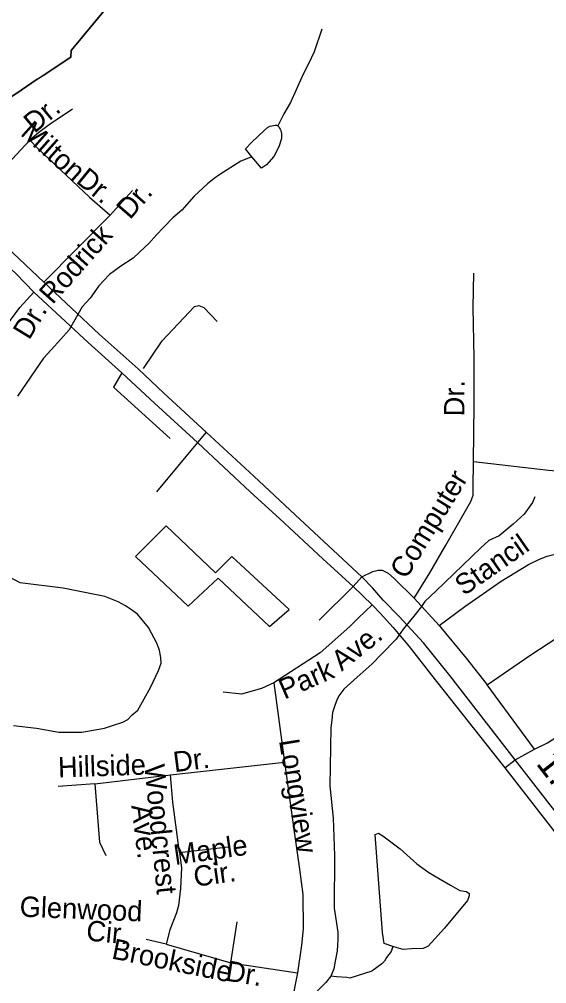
# Model space of a CAD drawing. Extents: x 2082433 to 2279600, y 546599 to 755198.
# Drawn here: x 2186859 to 2189316, y 646633 to 651125 of the extents above; entities that cross this region are included whole.
import ezdxf

# ---------------------------------------------------------------- set-up
doc = ezdxf.new("R2010")
doc.units = 0
for name, color, linetype in [('Exist Boundary Political City Limit New', 7, 'Continuous'), ('Exist Boundary Political Fire Districts', 7, 'Continuous'), ('Exist Cultural Warehouse Building Footprint', 7, 'Continuous'), ('Exist Hydrographic Creek Single Shore', 7, 'Continuous'), ('Exist Hydrographic Misc Water Feature', 7, 'Continuous'), ('Exist Road Non-System Type 51', 7, 'Continuous'), ('Exist Road Non-System Type 51 Label', 7, 'Continuous'), ('Exist Road Primary US Divided Attributed', 7, 'Continuous'), ('Exist Road Primary US Mileage Hundredths English Label', 7, 'Continuous'), ('Map Preparation Boundary City Limit Buffer Line', 7, 'Continuous')]:
    doc.layers.add(name, color=color, linetype=linetype)

msp = doc.modelspace()

# ---------------------------------------------------------------- linework, layer by layer
at = {"layer": 'Exist Boundary Political City Limit New'}
msp.add_lwpolyline([(2186824, 650765.2), (2186867.2, 650794.5), (2186942.5, 650845.6), (2186977.8, 650868.2), (2187098.5, 650949.2), (2187100, 650979.8), (2187754.2, 651769.2)], dxfattribs=at)
at = {"layer": 'Exist Boundary Political Fire Districts'}
msp.add_lwpolyline([(2188479.3, 652641.9), (2187100.1, 650979.9), (2187098.4, 650949.3), (2186946.3, 650848.1), (2186942.6, 650845.6), (2186867.3, 650794.5), (2186824.1, 650765.2), (2186786.8, 650740), (2186710.3, 650688.4), (2186700.4, 650681.8), (2186624.2, 650630.3), (2186595.7, 650610.9), (2186546, 650577.7), (2186539.3, 650573.2), (2186214.5, 650525.1), (2176828.8, 649452.8)], dxfattribs=at)
at = {"layer": 'Exist Cultural Warehouse Building Footprint'}
msp.add_lwpolyline([(2187399.8, 648622.2), (2187645.6, 648391.3), (2187785.3, 648522), (2188025.1, 648297.2), (2188116.1, 648376.2), (2187849, 648622.2), (2187773.1, 648546.3), (2187542.4, 648765)], close=True, dxfattribs=at)
at = {"layer": 'Exist Hydrographic Creek Single Shore'}
msp.add_lwpolyline([(2187942.4, 650484.4), (2187890.8, 650464.2), (2187793.6, 650401.4), (2187767.1, 650383.5), (2187735.5, 650359.1), (2187673.8, 650300.7), (2187616.4, 650236.4), (2187574.6, 650200.1), (2187531.1, 650155.6), (2187497.5, 650121.7), (2187461.8, 650081.2), (2187444, 650063.3), (2187390, 650013), (2187332.2, 649974.7), (2187279.1, 649936.1), (2187252.6, 649908), (2187229.3, 649884), (2187189.7, 649825.5), (2187152, 649785.3), (2187090.4, 649679.1), (2187052.9, 649634.8), (2187007.4, 649586.1), (2186971.5, 649546.2), (2186850.5, 649369.3)], dxfattribs=at)
at = {"layer": 'Exist Hydrographic Misc Water Feature'}
for points in [[(2188268.5, 651078.4), (2188233.2, 650974.2), (2188205.5, 650917.9), (2188181.7, 650870), (2188148.3, 650796), (2188122.9, 650737.8), (2188091.1, 650685.4), (2188063.4, 650629.1)], [(2187942.4, 650484.4), (2187912.3, 650522.2), (2187942, 650552.6), (2187999.8, 650606.7), (2188015.8, 650620.9), (2188025.7, 650627.1), (2188035.3, 650628.9), (2188043.3, 650631), (2188051.5, 650631.3), (2188057.5, 650631.3), (2188063.4, 650629.1)], [(2188063.4, 650629.1), (2188069.8, 650623.3), (2188071.8, 650617.3), (2188074.1, 650613.3), (2188077.8, 650607.5), (2188079.8, 650591.4), (2188079.8, 650569.5), (2188068.5, 650531.4), (2188044.5, 650485.2), (2188011.1, 650446.8), (2187987.1, 650431), (2187942.4, 650484.4)], [(2189260.9, 648900.2), (2189249.4, 648874.3), (2189211.5, 648820.1), (2189160, 648773.5), (2189094.4, 648719.3), (2189046.4, 648696.9), (2189008.9, 648662.5), (2188800.2, 648461.2), (2188748.5, 648413), (2188732.9, 648390.7), (2188697, 648344.5), (2188647.6, 648284.3), (2188614, 648237.9), (2188546.5, 648167.4), (2188503, 648123.2), (2188433.5, 648060.7), (2188371.4, 648004.4), (2188347.6, 647974.3), (2188338, 647954.3), (2188330, 647934), (2188318.1, 647896), (2188314.6, 647860.1), (2188310.7, 647824.2), (2188305, 647554.1), (2188321.6, 647404.4), (2188327.1, 647230.4), (2188326.5, 646984.7), (2188343.5, 646872.6), (2188343.3, 646840.6), (2188341.7, 646812.9), (2188339.8, 646786.8), (2188330.2, 646738.7), (2188324.7, 646702.7), (2188310.9, 646668.7)], [(2186831.1, 647836), (2186939.3, 647822.5), (2187043.7, 647805.1), (2187149.7, 647804.1), (2187255.3, 647822.6), (2187293.4, 647835.1), (2187341.2, 647851.4), (2187364.8, 647863.6), (2187384.7, 647885.8), (2187410.5, 647907.8), (2187470, 648012), (2187507.1, 648092.4), (2187519.2, 648126.3), (2187518.8, 648152.7), (2187512.6, 648184.4), (2187500.5, 648216.3), (2187460.2, 648292.2), (2187409.5, 648353.7), (2187377.3, 648377.3), (2187353.3, 648393.4), (2187319.3, 648411.1), (2187257.1, 648436.8), (2187063, 648475), (2186862.6, 648500), (2186746.2, 648561)], [(2188599.8, 646806.3), (2188558, 646820.3), (2188551.2, 646872.1), (2188516.2, 647327.5), (2188532.2, 647333.6), (2188552.3, 647322.1), (2188632.6, 647260.5), (2188711.2, 647191), (2188767.6, 647151.7), (2188819.6, 647119.9), (2188867.6, 647092.3), (2188911.9, 647066.6), (2188941.9, 647062.9), (2188954.2, 647052.9), (2188954.2, 647042.8), (2188946.4, 647020.8), (2188839.1, 646892.3), (2188763.7, 646807.5), (2188739.9, 646797.3), (2188685.5, 646795), (2188647.8, 646793), (2188603.7, 646804.5), (2188599.8, 646806.3)], [(2188599.8, 646806.3), (2188592, 646782.4), (2188569.9, 646754.5), (2188560.1, 646738.1), (2188548.4, 646726.1), (2188500.6, 646691.9), (2188398.9, 646659), (2188384.9, 646661.2), (2188336.5, 646664.8), (2188310.9, 646668.7)], [(2188310.9, 646668.7), (2188287.1, 646638.2), (2188193.8, 646547.7), (2188156.1, 646523.3), (2188119.8, 646499.2), (2188106.1, 646485.1), (2188064.4, 646467), (2188030.8, 646456.7), (2187942.6, 646428.2), (2187821, 646417.4), (2187745, 646406.6), (2187717.1, 646400.7), (2187700.9, 646400.7), (2187663.4, 646364.2), (2187637.3, 646340.1), (2187623.6, 646324), (2187609.6, 646301.7), (2187591.6, 646277.7), (2187576, 646249.6), (2187565.8, 646237.4), (2187554.1, 646225.3), (2187532.5, 646213.2), (2187466.3, 646188.7), (2187434.5, 646186.6)]]:
    msp.add_lwpolyline(points, dxfattribs=at)
at = {"layer": 'Exist Road Non-System Type 51'}
for p, q in [((2187281.6, 650212.3), (2187386.1, 650327.6)), ((2187281.6, 650212.3), (2186972.9, 649900.3)), ((2187337.2, 649478), (2187297.9, 649411.8)), ((2187297.9, 649411.8), (2187561.1, 649173.1)), ((2187729.7, 649202.6), (2187688.6, 649153.9)), ((2187688.6, 649153.9), (2187498, 648923.4)), ((2188454.6, 648527.6), (2188414.3, 648483.1)), ((2188414.3, 648483.1), (2188256.5, 648327)), ((2188698.7, 648428.2), (2188815.3, 648300.7)), ((2189259, 647725.5), (2189039.2, 648025.3)), ((2189169.5, 647675.5), (2189259, 647725.5)), ((2187563.8, 647606.2), (2188094.5, 647665.2)), ((2189120.8, 647638.6), (2189169.5, 647675.5)), ((2187210.4, 647563.8), (2187563.8, 647606.2)), ((2187210.4, 647563.8), (2187039.6, 647551)), ((2187605.5, 647243.5), (2187831.8, 647271.2)), ((2187844.6, 646729.9), (2187874.5, 646921)), ((2187543.5, 646817.4), (2187449.6, 646838.8)), ((2187844.6, 646729.9), (2188154.3, 646684)), ((2188154.3, 646684), (2188126.5, 646542))]:
    msp.add_line(p, q, dxfattribs=at)
for points in [[(2187106.6, 650706.1), (2186998.1, 650632.9), (2186949.2, 650597.6), (2186907.2, 650562.3)], [(2186907.2, 650562.3), (2186784.4, 650429.4), (2186598.4, 650252.9)], [(2186907.2, 650562.3), (2186943.1, 650524.3), (2187186, 650296.4), (2187281.6, 650212.3)], [(2188975.4, 649065.9), (2188978.1, 649329.1), (2188977.5, 649546.2), (2188974.1, 649782.2), (2188976.1, 649942.3)], [(2186710.4, 649487.8), (2186729.4, 649515), (2186741.6, 649552.9), (2186772.8, 649652), (2186787.8, 649687.3), (2186817.6, 649723.9), (2186862, 649781.9), (2186926.7, 649854.1)], [(2187436.9, 649498.7), (2187525.1, 649627.6), (2187674.4, 649787.7), (2187694.7, 649791.7), (2187717.8, 649782.2), (2187780.2, 649717.1)], [(2188698.7, 648428.2), (2188771.9, 648546.3), (2188845.9, 648675.2), (2188924.6, 648813.5), (2188961.9, 648878.7), (2188972.7, 648908.5), (2188974.1, 648942.4), (2188975.4, 649065.9)], [(2188975.4, 649065.9), (2189324.1, 649025.2), (2189533.7, 649007.6)], [(2188815.3, 648300.7), (2188934.7, 648390.3), (2189104.3, 648508.3), (2189230.5, 648585.6), (2189282, 648610), (2189318.7, 648625), (2189384.5, 648641.2), (2189457.7, 648648), (2189525.6, 648646.7), (2189649, 648633.1), (2189939, 648587.7)], [(2188454.6, 648527.6), (2188506, 648553.1), (2188530.4, 648559.8), (2188549.4, 648558.5), (2188576.6, 648544.9), (2188606.4, 648519.1), (2188698.7, 648428.2)], [(2188503.3, 648398.3), (2188437.6, 648336.2), (2188399.5, 648296.8), (2188260.5, 648174), (2188045.4, 648034.7)], [(2188815.3, 648300.7), (2188941.5, 648148.8), (2189039.2, 648025.3)], [(2189039.2, 648025.3), (2189237.3, 648161), (2189408.2, 648273.6), (2189439.4, 648287.1), (2189467.9, 648292.6), (2189493.7, 648295.3), (2189591.4, 648285.8), (2189853.9, 648254.6), (2190178.8, 648219.3), (2190558, 648170.5)], [(2188045.4, 648034.7), (2187987.5, 648008.1), (2187894.2, 647981.6), (2187808.3, 647991.5)], [(2188045.4, 648034.7), (2188094.5, 647665.2)], [(2189259, 647725.5), (2189320, 647755.3), (2189467.9, 647848.9), (2189515.4, 647870.6), (2189546.6, 647878.8), (2189571, 647884.2), (2189625.3, 647884.2), (2189743.3, 647873.4), (2190018.1, 647846.2), (2190393.2, 647806.9), (2190523.4, 647794.7)], [(2188094.5, 647665.2), (2188140.5, 647329.8), (2188163.5, 647166.2), (2188180.3, 647048.3), (2188181.5, 646888.3), (2188173.9, 646812.5), (2188154.3, 646684)], [(2187605.5, 647243.5), (2187574.5, 647478.4), (2187563.8, 647606.2)], [(2187210.4, 647563.8), (2187231.8, 647292.6), (2187262.7, 647229.6)], [(2187605.5, 647243.5), (2187613.8, 647172.4), (2187610.4, 647076.3), (2187601.2, 646997.9), (2187590.5, 646962.7), (2187559.7, 646884.2), (2187543.5, 646817.4)], [(2187543.5, 646817.4), (2187844.6, 646729.9)]]:
    msp.add_lwpolyline(points, dxfattribs=at)
at = {"layer": 'Exist Road Primary US Divided Attributed'}
for points in [[(2189576.7, 647153.3), (2189169.5, 647675.5), (2188863.9, 648068.4), (2188741.3, 648220.4), (2188628.4, 648342.9), (2188554.5, 648419.3), (2188504.2, 648477.3), (2188454.6, 648527.6), (2188143.6, 648817.3), (2187951.3, 648996.9), (2187729.7, 649202.6), (2187532.8, 649383.1), (2187412.8, 649496.5), (2187231.4, 649657.7), (2186972.9, 649900.3), (2186598.4, 650252.9), (2186033.8, 650774), (2185920.9, 650894.1), (2185839.3, 650975.6), (2185769.9, 651058.2), (2185633.9, 651219.1)], [(2185590.9, 651171.7), (2185730.3, 650999.8), (2185808.5, 650916.1), (2185884.5, 650835.7), (2185962.2, 650756.4), (2186118.6, 650605.5), (2186556.5, 650203.4), (2186844.1, 649939), (2186926.7, 649854.1), (2187180.2, 649619.9), (2187337.2, 649478), (2187489.2, 649336.9), (2187688.6, 649153.9), (2187933.7, 648924.7), (2188072.2, 648798), (2188272.9, 648611.6), (2188414.3, 648483.1), (2188503.3, 648398.3), (2188540.3, 648358.9), (2188600.7, 648292.6), (2188675, 648203.6), (2188779.1, 648070.1), (2189120.8, 647638.6), (2189532.2, 647109.7)]]:
    msp.add_lwpolyline(points, dxfattribs=at)
at = {"layer": 'Map Preparation Boundary City Limit Buffer Line'}
msp.add_lwpolyline([(2186824, 650765.2), (2186867.2, 650794.5), (2186942.5, 650845.6), (2186977.8, 650868.2), (2187098.5, 650949.2), (2187100, 650979.8), (2187754.2, 651769.2)], dxfattribs=at)

# ---------------------------------------------------------------- texts
at = {"layer": 'Exist Road Non-System Type 51 Label'}
for s, rotation, p in [('Dr.', 39.9681, (2186929.2, 650590.9)), ('Milton', 318.4511, (2186859.6, 650588.6)), ('Dr.', 320.8894, (2187118.3, 650367.4)), ('Dr.', 49.0103, (2187374.5, 650188.5)), ('Rodrick', 48.4644, (2187013.6, 649793.1)), ('Dr.', 58.6966, (2186904.6, 649627.6)), ('Dr.', 89.6612, (2188932.3, 649275.3)), ('Computer', 58.4499, (2188660.6, 648512.5)), ('Stancil', 34.8769, (2188930.4, 648437.3)), ('Ave.', 38.676, (2188360.9, 648085.5)), ('Park', 23.6782, (2188094, 647956)), ('Longview', 279.2916, (2188068.4, 647765.5)), ('Dr.', 7.2623, (2187582, 647618)), ('Hillside', 1.98, (2187040.6, 647593)), ('Woodcrest', 275.5569, (2187441.2, 647650.4)), ('Ave.', 277.0164, (2187380.4, 647462.7)), ('Maple', 8.1271, (2187584.9, 647185.6)), ('Cir.', 8.1271, (2187677.6, 647083.8)), ('Glenwood', 357.6825, (2186859, 646945.6)), ('Cir.', 354.6468, (2187167.6, 646834.6)), ('Brookside', 348.5655, (2187285, 646751)), ('Dr.', 350.8731, (2187815.9, 646647.9))]:
    msp.add_text(s, height=95, rotation=rotation, dxfattribs=at).set_placement(p)
at = {"layer": 'Exist Road Primary US Mileage Hundredths English Label'}
msp.add_text('1.33', height=125, rotation=307.9451, dxfattribs=at).set_placement((2189262.9, 647657.4))

doc.saveas('drawing.dxf')
